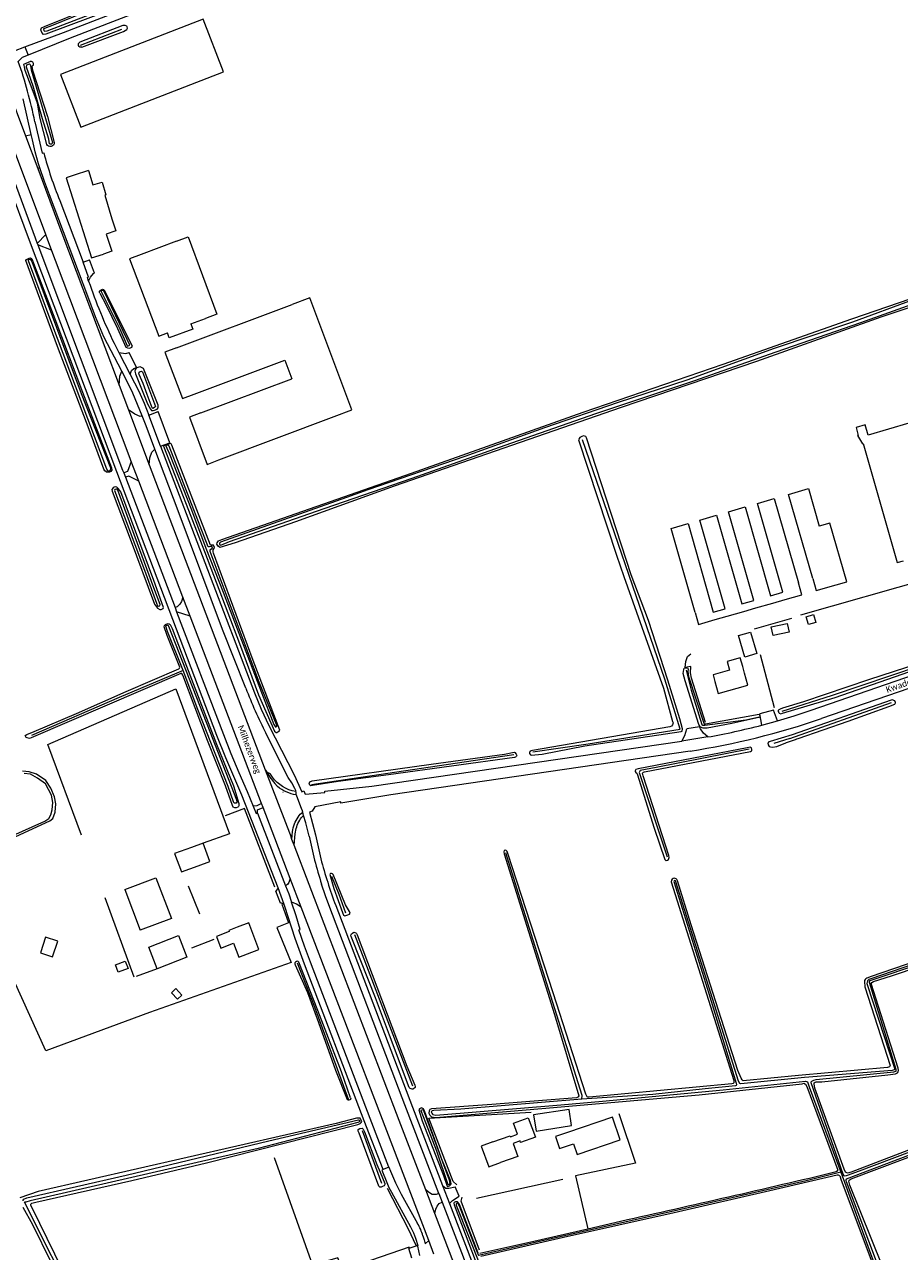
# Model space of a CAD drawing. Extents: x 177628 to 188968, y 384226 to 390673.
# Tile 306 of 393: x 183366 to 183717, y 388135 to 388627. Entities that reach past the tile are written whole.
import ezdxf

# ---------------------------------------------------------------- set-up
doc = ezdxf.new("R2010")
doc.units = 0
for name, color, linetype, lineweight in [('B01_T', 14, 'Continuous', 9), ('B02_T', 14, 'Continuous', 9), ('B11_F', 14, 'Continuous', 9), ('B11_S', 14, 'Continuous', 9), ('B14_F', 14, 'Continuous', 9), ('T02_F', 253, 'RASTER', 9), ('T03_F', 253, 'Continuous', 9), ('T04_F', 253, 'HAAG', 9), ('T05_F', 253, 'Continuous', 9), ('T07_F', 253, 'Continuous', 9), ('T09_F', 253, 'Continuous', 9), ('T22_F', 253, 'Continuous', 9), ('V00_F', 8, 'Continuous', 9), ('V00_T', 8, 'Continuous', 9), ('V06_F', 8, 'Continuous', 9), ('W01_F', 253, 'Continuous', 9), ('W06_F', 253, 'Continuous', 9), ('Z06', 7, 'Continuous', 9)]:
    doc.layers.add(name, color=color, linetype=linetype, lineweight=lineweight)
doc.styles.add('Legend', font='calibri.ttf')
doc.linetypes.add('HAAG', pattern='A,4,-1,[5,TOPOCAD.SHX,S=0.35,R=0,X=-0.35,Y=-0.35],-1', length=6)
doc.linetypes.add('RASTER', pattern='A,4,-1,[4,TOPOCAD.SHX,S=0.5,R=0,X=-0.5,Y=0],-1', length=6)

msp = doc.modelspace()

# ---------------------------------------------------------------- linework, layer by layer
at = {"layer": 'B01_T', "linetype": 'Continuous'}
for points in [[(183391.244, 388568.768), (183385.513, 388566.881)], [(183385.513, 388566.881), (183382.354, 388565.841), (183392.532, 388533.721), (183397.302, 388535.251)], [(183400.624, 388549.385), (183402.247, 388544.561), (183398.356, 388543.252), (183400.645, 388536.45), (183397.302, 388535.251)], [(183648.591, 388368.102), (183641.961, 388366.249), (183642.703, 388363.631)], [(183642.703, 388363.631), (183644.06, 388358.808), (183655.967, 388362.162), (183654.612, 388366.971)], [(183654.612, 388366.971), (183653.873, 388369.578)], [(183450.957, 388264.957), (183447.589, 388263.668), (183447.768, 388263.199), (183442.629, 388261.241), (183444.41, 388256.569), (183449.55, 388258.526), (183451.676, 388252.937), (183455.041, 388254.216)], [(183455.041, 388254.216), (183459.715, 388255.993), (183455.627, 388266.745), (183450.957, 388264.957)], [(183553.589, 388178.692), (183560.508, 388181.202), (183560.662, 388180.781), (183563.48, 388181.808), (183561.853, 388186.273), (183567.751, 388188.422), (183570.662, 388180.554), (183564.742, 388178.481), (183564.532, 388179.083), (183561.713, 388178.095), (183563.572, 388172.787), (183556.619, 388170.431)], [(183553.589, 388178.692), (183548.894, 388176.97), (183551.926, 388168.709), (183556.619, 388170.431)]]:
    msp.add_lwpolyline(points, dxfattribs=at)
at = {"layer": 'B02_T', "linetype": 'Continuous'}
for points in [[(183437.295, 388629.584), (183380.033, 388607.362), (183388.232, 388586.227), (183445.493, 388608.449), (183437.295, 388629.584)], [(183426.561, 388540.375), (183412.468, 388535.083)], [(183426.561, 388540.375), (183431.231, 388542.131)], [(183412.468, 388535.083), (183407.793, 388533.319), (183419.48, 388502.328), (183423, 388503.655)], [(183426.592, 388497.659), (183472.994, 388515.025)], [(183432.41, 388507.191), (183438.214, 388509.371)], [(183442.824, 388511.102), (183438.214, 388509.371)], [(183426.592, 388497.659), (183421.909, 388495.891), (183428.962, 388477.212), (183433.64, 388478.979)], [(183433.64, 388478.979), (183470.11, 388492.596)], [(183436.443, 388471.497), (183472.905, 388485.105)], [(183436.443, 388471.497), (183431.763, 388469.721), (183438.948, 388450.785), (183443.623, 388452.558)], [(183443.623, 388452.558), (183489.861, 388469.969)], [(183682.002, 388404.941), (183672.291, 388438.74), (183680.267, 388441.053), (183684.589, 388425.994)], [(183670.01, 388399.453), (183659.815, 388435.122), (183666.546, 388437.074), (183676.24, 388403.25)], [(183646.78, 388392.813), (183636.682, 388428.414), (183643.404, 388430.363), (183653.53, 388394.743)], [(183658.29, 388396.103), (183648.162, 388431.743), (183654.903, 388433.697), (183665.05, 388398.035)], [(183634.734, 388391.311), (183625.154, 388425.071), (183631.914, 388427.031), (183641.992, 388391.445)], [(183670.852, 388396.505), (183677.622, 388398.441), (183676.24, 388403.25)], [(183682.002, 388404.941), (183683.379, 388400.13), (183691.355, 388402.411)], [(183634.734, 388391.311), (183636.118, 388386.499), (183642.844, 388388.437)], [(183647.63, 388389.815), (183654.378, 388391.759)], [(183659.135, 388393.13), (183665.892, 388395.076)], [(183659.489, 388374.789), (183654.675, 388373.437), (183652.235, 388382.123), (183657.049, 388383.475), (183659.489, 388374.789)], [(183432.592, 388296.967), (183425.858, 388294.572), (183428.625, 388287.113), (183435.325, 388289.528)], [(183437.286, 388298.691), (183432.592, 388296.967)], [(183435.325, 388289.528), (183440.018, 388291.252), (183437.286, 388298.691)], [(183405.869, 388280.072), (183418.353, 388284.801), (183424.562, 388268.47), (183412.073, 388263.754)], [(183405.869, 388280.072), (183412.073, 388263.754)], [(183418.866, 388248.234), (183415.492, 388256.9), (183427.419, 388261.544), (183430.793, 388252.878), (183418.866, 388248.234)], [(183601.605, 388188.606), (183583.506, 388182.46)], [(183583.506, 388182.46), (183578.752, 388180.846), (183580.377, 388176.06)]]:
    msp.add_lwpolyline(points, dxfattribs=at)
at = {"layer": 'B11_F', "linetype": 'Continuous'}
msp.add_lwpolyline([(183391.244, 388568.768), (183393.033, 388563.009), (183396.839, 388564.071), (183398.255, 388559.041), (183397.801, 388558.863), (183400.624, 388549.385)], dxfattribs=at)
at = {"layer": 'B11_S', "linetype": 'Continuous'}
msp.add_lwpolyline([(183653.873, 388369.578), (183652.832, 388373.082), (183647.599, 388371.652), (183648.591, 388368.102)], dxfattribs=at)
at = {"layer": 'B14_F', "linetype": 'Continuous'}
for points in [[(183431.231, 388542.131), (183442.824, 388511.102)], [(183489.861, 388469.969), (183496.937, 388472.633), (183480.075, 388517.676), (183472.994, 388515.025)], [(183432.41, 388507.191), (183433.205, 388505.096), (183423.675, 388501.657), (183423, 388503.655)], [(183470.11, 388492.596), (183472.905, 388485.105)], [(183722.579, 388460.328), (183720.546, 388467.403), (183704.243, 388462.501), (183702.971, 388466.736), (183699.37, 388465.55), (183700.171, 388462.43), (183699.881, 388462.357), (183701.941, 388459.053), (183702.258, 388459.151), (183715.836, 388411.387), (183718.353, 388412.103)], [(183691.355, 388402.411), (183695.607, 388403.627), (183688.861, 388427.215), (183684.589, 388425.994)], [(183653.53, 388394.743), (183658.29, 388396.103)], [(183665.05, 388398.035), (183670.01, 388399.453)], [(183665.892, 388395.076), (183670.852, 388396.505)], [(183641.992, 388391.445), (183646.78, 388392.813)], [(183654.378, 388391.759), (183659.135, 388393.13)], [(183642.844, 388388.437), (183647.63, 388389.815)], [(183671.749, 388386.86), (183672.472, 388383.458), (183666.06, 388382.096), (183665.337, 388385.498), (183671.749, 388386.86)], [(183683.202, 388387.346), (183680.267, 388386.5), (183679.364, 388389.632), (183682.299, 388390.478), (183683.202, 388387.346)], [(183371.964, 388254.606), (183376.867, 388252.975), (183378.965, 388259.28), (183374.062, 388260.911), (183371.964, 388254.606)], [(183406.061, 388251.307), (183407.152, 388248.348), (183403.215, 388246.897), (183402.124, 388249.856), (183406.061, 388251.307)], [(183426.291, 388240.257), (183424.562, 388238.627), (183426.979, 388236.06), (183428.708, 388237.69), (183426.291, 388240.257)], [(183569.903, 388189.529), (183570.916, 388183.016), (183585.166, 388185.233), (183584.153, 388191.746), (183569.903, 388189.529)], [(183604.694, 388179.507), (183601.605, 388188.606)], [(183587.386, 388173.632), (183604.694, 388179.507)], [(183580.377, 388176.06), (183585.923, 388177.943), (183587.386, 388173.632)]]:
    msp.add_lwpolyline(points, dxfattribs=at)
at = {"layer": 'T02_F', "linetype": 'RASTER'}
for points in [[(183415.81, 388230.697), (183374.182, 388215.273), (183325.928, 388321.704)], [(183604.206, 388190.09), (183610.801, 388170.193), (183586.734, 388165.091), (183591.661, 388143.861)], [(183465.819, 388172.381), (183481.227, 388129.203)]]:
    msp.add_lwpolyline(points, dxfattribs=at)
at = {"layer": 'T03_F', "linetype": 'Continuous'}
for points in [[(183388.493, 388301.841), (183374.947, 388338.27), (183426.309, 388360.651), (183447.93, 388302.456), (183437.286, 388298.691)], [(183409.68, 388244.931), (183397.985, 388276.711)], [(183511.101, 388160.139), (183519.593, 388143.831), (183522.624, 388137.247)], [(183547.069, 388156.145), (183581.721, 388163.78)], [(183520.018, 388136.471), (183493.271, 388127.14), (183491.367, 388132.219), (183481.227, 388129.203)]]:
    msp.add_lwpolyline(points, dxfattribs=at)
at = {"layer": 'T04_F', "linetype": 'HAAG'}
for points in [[(183728.853, 388404.923), (183677.01, 388390.208)], [(183673.397, 388388.885), (183658.434, 388384.63)], [(183638.936, 388347.088), (183633.257, 388364.939), (183632.917, 388367.148), (183633.104, 388369.59), (183630.831, 388369.274), (183630.969, 388371.589), (183631.696, 388373.638), (183632.998, 388374.733)], [(183660.803, 388374.422), (183666.441, 388353.199)], [(183466.041, 388281.008), (183453.86, 388312.655), (183446.093, 388309.716)], [(183431.298, 388281.538), (183435.874, 388270.293)], [(183468.846, 388274.119), (183471.603, 388266.624), (183466.878, 388264.809), (183472.65, 388250.698), (183415.81, 388230.697)], [(183441.575, 388260.032), (183432.568, 388256.525)], [(183539.174, 388161.526), (183537.655, 388162.821), (183527.943, 388188.232), (183568.918, 388190.678)], [(183548.262, 388135.237), (183540.808, 388154.896), (183541.266, 388156.54)]]:
    msp.add_lwpolyline(points, dxfattribs=at)
at = {"layer": 'T05_F', "linetype": 'Continuous'}
msp.add_lwpolyline([(183418.866, 388248.234), (183410.383, 388245.098)], dxfattribs=at)
at = {"layer": 'T07_F', "linetype": 'Continuous'}
for points in [[(183388.098, 388619.181), (183404.643, 388625.518)], [(183569.569, 388335.342), (183591.846, 388338.559), (183628.715, 388344.52), (183622.545, 388364.499), (183589.54, 388460.697)], [(183669.653, 388351.671), (183689.89, 388358.115), (183724.769, 388369.847), (183766.214, 388383.972)], [(183429.315, 388368.021), (183403.659, 388357.189), (183368.364, 388341.92)], [(183631.167, 388368.118), (183633.222, 388360.107), (183637.508, 388346.269), (183637.893, 388346.006), (183638.692, 388346.033), (183655.061, 388348.242), (183660.592, 388349.425)], [(183672.762, 388340.694), (183713.526, 388355.207)], [(183656.4, 388336.425), (183619.108, 388329.032), (183612.696, 388327.794), (183612.35, 388327.11), (183623.494, 388293.224)], [(183672.762, 388340.694), (183666.36, 388338.657)], [(183480.809, 388322.271), (183538.409, 388330.842), (183562.036, 388334.254)], [(183589.291, 388195.9), (183589.403, 388197.327), (183565.821, 388272.098), (183558.757, 388294.78)], [(183494.528, 388270.627), (183491.885, 388278.084), (183488.973, 388285.341)], [(183521.514, 388201.129), (183498.143, 388261.881)], [(183495.837, 388195.437), (183482.138, 388232.865), (183475.181, 388250.456)], [(183501.19, 388183.335), (183508.914, 388162.162)], [(183693.206, 388166.537), (183679.349, 388163.083), (183631.968, 388152.226), (183572.839, 388138.863), (183547.768, 388133.096)], [(183416.191, 388052.757), (183403.346, 388078.622), (183387.41, 388111.157), (183365.539, 388154.565)]]:
    msp.add_lwpolyline(points, dxfattribs=at)
at = {"layer": 'T09_F', "linetype": 'Continuous'}
for points in [[(183390.927, 388633.659), (183402.235, 388638.618), (183403.065, 388638.656), (183403.636, 388637.8), (183403.801, 388636.83), (183403.542, 388635.935), (183402.512, 388634.571), (183401.102, 388633.627), (183374.149, 388623.5), (183373.186, 388623.469), (183372.529, 388624.223), (183372.183, 388625.309), (183372.49, 388626.095), (183373.692, 388626.622), (183390.927, 388633.659)], [(183388.678, 388618.354), (183405.348, 388624.644), (183406.676, 388625.401), (183406.882, 388625.928), (183406.803, 388626.506), (183406.675, 388626.799), (183406.042, 388627.046), (183405.107, 388626.985), (183387.861, 388620.329)], [(183371.946, 388589.637), (183370.822, 388595.785), (183368.232, 388602.688), (183365.931, 388608.931), (183365.54, 388610.419), (183365.342, 388611.468), (183368.124, 388612.688)], [(183369.056, 388610.912), (183368.784, 388610.793), (183368.523, 388610.591), (183368.767, 388609.038), (183374.818, 388590.46), (183377.554, 388580.013)], [(183374.519, 388579.225), (183371.946, 388589.637)], [(183400.493, 388449.452), (183400.691, 388448.467), (183400.191, 388447.933), (183399.702, 388447.614), (183398.459, 388447.698), (183397.838, 388448.159), (183397.441, 388448.824), (183391.563, 388464.857), (183378.877, 388498.087), (183366.149, 388532.61), (183366.41, 388533.091), (183367.509, 388533.573), (183368.056, 388533.76), (183368.595, 388533.368), (183377.782, 388509.192), (183388.822, 388479.738), (183400.493, 388449.452)], [(183758.462, 388526.371), (183709.347, 388509.908), (183659.391, 388492.159), (183605.122, 388473.652), (183514.024, 388442.073), (183474.426, 388427.678), (183450.107, 388419.335), (183444.01, 388417.472), (183443.395, 388418.012), (183442.856, 388418.748), (183442.904, 388419.255), (183443.521, 388420.066), (183444.809, 388420.577), (183520.866, 388447.288), (183589.829, 388471.699), (183645.975, 388490.974), (183697.596, 388509.238), (183745.335, 388525.637)], [(183395.876, 388519.512), (183395.725, 388519.804), (183395.736, 388520.303), (183395.927, 388520.641), (183396.619, 388521.046), (183396.935, 388521.092), (183397.353, 388521.004), (183397.685, 388520.561)], [(183395.876, 388519.512), (183398.408, 388514.68), (183402.897, 388505.306), (183406.22, 388497.852), (183406.963, 388497.637), (183407.821, 388497.527), (183408.636, 388497.885), (183408.945, 388498.29), (183397.685, 388520.561)], [(183397.685, 388520.561), (183397.63, 388520.671)], [(183414.978, 388475.172), (183416.198, 388473.006), (183416.637, 388472.497), (183417.23, 388472.378), (183417.813, 388472.526), (183418.855, 388472.983), (183419.194, 388473.564), (183419.199, 388474.538), (183413.34, 388489.253), (183412.093, 388490.002), (183410.564, 388489.548), (183409.958, 388488.958), (183409.834, 388488.256), (183410.13, 388487.089), (183414.978, 388475.172)], [(183603.237, 388414.276), (183606.108, 388405.759), (183622.119, 388360.874), (183625.72, 388347.492), (183625.958, 388346.948), (183625.698, 388346.186), (183625.319, 388345.696), (183624.574, 388345.423), (183569.476, 388335.951), (183568.933, 388335.713), (183568.545, 388335.488), (183568.242, 388335.194), (183568.35, 388334.701), (183568.654, 388334.132), (183568.914, 388334.03), (183573.386, 388334.425), (183590.474, 388337.706), (183629.196, 388343.507), (183629.603, 388343.685), (183629.758, 388344.564), (183628.653, 388348.562), (183623.813, 388364.156), (183616.025, 388388.071), (183609.129, 388406.382), (183591.149, 388461.421), (183590.846, 388461.99), (183589.993, 388462.21), (183589.248, 388461.938), (183588.498, 388461.555), (183588.088, 388460.889), (183588.011, 388460.693), (183603.237, 388414.276)], [(183431.427, 388432.37), (183437.899, 388415.764), (183451.921, 388378.865), (183459.473, 388358.195), (183465.961, 388343.648), (183466.601, 388343.173), (183466.933, 388343.156), (183467.34, 388343.335), (183467.819, 388343.599), (183468.042, 388344.075), (183457.356, 388372.012), (183441.457, 388415.163), (183441.284, 388415.682), (183441.388, 388416.429), (183441.753, 388417.076), (183441.82, 388417.537), (183441.661, 388417.9), (183441.437, 388418.288), (183441.111, 388418.415), (183440.267, 388418.369), (183424.75, 388458.555), (183424.506, 388458.988), (183424.141, 388459.206), (183421.524, 388458.274), (183421.448, 388458.079), (183431.427, 388432.37)], [(183417.793, 388394.6), (183418.962, 388393.009), (183419.923, 388392.522), (183420.451, 388392.51), (183421.22, 388392.873), (183421.358, 388393.356), (183417.486, 388404.226), (183404.223, 388439.769), (183403.261, 388441.144), (183402.68, 388441.602), (183401.943, 388441.724), (183401.581, 388441.606), (183401.216, 388441.381), (183400.608, 388440.677), (183400.742, 388440.061), (183408.04, 388420.931), (183417.793, 388394.6)], [(183422.834, 388382.139), (183421.706, 388385.526), (183421.782, 388386.032), (183422.171, 388386.425), (183422.407, 388386.588), (183423.217, 388386.866), (183423.637, 388386.75), (183424.095, 388386.444), (183424.906, 388384.946), (183429.945, 388371.491), (183442.63, 388338.392), (183449.478, 388321.767), (183451.679, 388314.55), (183451.68, 388313.662), (183451.462, 388313.35), (183451.183, 388313.166), (183450.584, 388312.884), (183450.013, 388312.876), (183449.384, 388313.102), (183449.062, 388313.786), (183446.326, 388321.691), (183439.007, 388339.87), (183429.21, 388366.181), (183428.802, 388366.824), (183428.38, 388366.834), (183368.278, 388340.945), (183367.577, 388340.771), (183366.714, 388340.939), (183366.253, 388341.139), (183366.012, 388341.652), (183365.913, 388341.972), (183366.491, 388342.297), (183369.438, 388343.582), (183386.43, 388350.759), (183406.376, 388359.539), (183427.556, 388368.692), (183427.815, 388368.919), (183427.887, 388369.319), (183422.834, 388382.139)], [(183678.219, 388355.5), (183669.849, 388352.909), (183668.853, 388352.472), (183668.42, 388352.228), (183668.097, 388351.979), (183668.14, 388351.511), (183668.319, 388351.104), (183668.548, 388350.826), (183669.205, 388350.682), (183669.814, 388350.895), (183690.93, 388357.185), (183729.795, 388370.664), (183765.967, 388383.017), (183766.448, 388383.768), (183766.269, 388384.176), (183766.025, 388384.609), (183765.75, 388384.867), (183765.413, 388384.773), (183762.772, 388383.776), (183729.462, 388372.409), (183704.335, 388364.306), (183678.219, 388355.5)], [(183649.558, 388346.711), (183639.545, 388344.913), (183637.967, 388344.815), (183636.97, 388345.242), (183636.292, 388346.295), (183630.798, 388363.87), (183630.014, 388366.767), (183630.234, 388368.484), (183630.412, 388368.94), (183631.105, 388369.082), (183631.788, 388369.003), (183631.961, 388368.485), (183631.883, 388367.803), (183632.168, 388365.551), (183638.223, 388346.818), (183638.453, 388346.54), (183638.92, 388346.583), (183660.445, 388350.46), (183660.635, 388350.273), (183660.797, 388349.534), (183660.676, 388349.319), (183660.333, 388349.114), (183649.558, 388346.711)], [(183676.163, 388340.753), (183696.221, 388347.643), (183712.461, 388353.591), (183714.957, 388354.476), (183715.189, 388354.987), (183715.149, 388355.15), (183714.87, 388355.819), (183714.565, 388356.003), (183714.024, 388356.222), (183713.432, 388356.088), (183673.671, 388342.179), (183664.889, 388339.567), (183664.353, 388339.314), (183663.959, 388338.837), (183664.075, 388338.127), (183664.416, 388337.559), (183665.059, 388337.353), (183665.808, 388337.233), (183667.582, 388337.487), (183671.125, 388338.989)], [(183618.381, 388304.763), (183622.672, 388292.112), (183622.974, 388291.781), (183623.209, 388291.746), (183623.668, 388291.853), (183624.087, 388292.124), (183624.31, 388292.885), (183624.196, 388293.668), (183613.868, 388325.759), (183613.657, 388326.825), (183613.988, 388327.126), (183614.435, 388327.337), (183656.996, 388335.538), (183657.354, 388335.707), (183657.506, 388335.924), (183657.487, 388336.352), (183657.367, 388336.915), (183656.916, 388337.176), (183655.645, 388337.013), (183611.899, 388328.545), (183610.949, 388328.242), (183610.658, 388327.777), (183610.68, 388327.423), (183610.938, 388327.108), (183611.359, 388326.833), (183611.527, 388326.476), (183618.381, 388304.763)], [(183671.125, 388338.989), (183671.405, 388339.108), (183671.434, 388339.098)], [(183671.434, 388339.098), (183675.45, 388340.504)], [(183675.45, 388340.504), (183675.475, 388340.517), (183676.163, 388340.753)], [(183511.745, 388326.08), (183491.436, 388323.493), (183481.162, 388321.796), (183480.493, 388321.719), (183480.088, 388322.028), (183479.889, 388322.481), (183480.084, 388323.268), (183480.996, 388323.776), (183528.888, 388330.466), (183558.194, 388334.46), (183562.155, 388335.279), (183562.436, 388335.132), (183562.89, 388334.467), (183563.148, 388333.878), (183563.092, 388333.637), (183562.608, 388333.263), (183562.336, 388333.144), (183511.745, 388326.08)], [(183351.492, 388296.494), (183375.726, 388307.6), (183376.989, 388308.518), (183377.931, 388311.143), (183378.236, 388314.436), (183377.646, 388317.226), (183376.225, 388320.754), (183374.107, 388323.874), (183370.44, 388326.343), (183367.423, 388327.262), (183364.783, 388327.551)], [(183625.21, 388283.139), (183650.356, 388203.414), (183650.334, 388202.457), (183650.06, 388202.109), (183649.557, 388202.018), (183592.224, 388196.646), (183591.753, 388196.642), (183591.39, 388196.871), (183591.105, 388197.32), (183590.852, 388197.856), (183577.748, 388238.615), (183559.659, 388294.575), (183559.292, 388295.276), (183558.86, 388295.728), (183558.567, 388295.809), (183558.168, 388295.729), (183557.979, 388295.203), (183558.123, 388294.434), (183578.344, 388229.938), (183588.111, 388197.182), (183587.94, 388196.774), (183587.149, 388196.365), (183553.157, 388193.698)], [(183493.278, 388270.794), (183493.696, 388269.753), (183494.236, 388269.534), (183495.364, 388269.921), (183495.99, 388270.216), (183496.293, 388270.577), (183496.086, 388271.172), (183494.453, 388273.861), (183489.475, 388286.116), (183489.157, 388286.403), (183488.792, 388286.559), (183488.407, 388286.45), (183488.228, 388286.365), (183488.193, 388286.13), (183489.816, 388280.45), (183493.278, 388270.794)], [(183625.528, 388284.163), (183625.299, 388283.8), (183625.21, 388283.139)], [(183702.812, 388241.037), (183713.081, 388209.399), (183712.788, 388208.86), (183712.03, 388208.539), (183676.274, 388205.441), (183654.065, 388203.27), (183653.618, 388203.678), (183653.191, 388204.351), (183651.862, 388207.402), (183633.139, 388265.94), (183627.681, 388283.613), (183627.472, 388284.133), (183627.211, 388284.302), (183626.289, 388284.558), (183625.963, 388284.478), (183625.528, 388284.163)], [(183512.082, 388221.58), (183506.444, 388236.546), (183500.613, 388251.457), (183496.727, 388261.241), (183496.636, 388261.744), (183496.87, 388262.328), (183497.215, 388262.6), (183497.841, 388262.895), (183498.617, 388262.715), (183498.891, 388262.444), (183499.144, 388261.908), (183519.059, 388209.102), (183522.229, 388201.53), (183522.395, 388201.026), (183522.353, 388200.496), (183521.738, 388200.024), (183521.516, 388199.955), (183521.191, 388199.948), (183520.781, 388200.046), (183520.372, 388200.217), (183520.042, 388200.608), (183512.082, 388221.58)], [(183746.358, 388259.214), (183705.439, 388245.14)], [(183682.772, 388200.312), (183682.488, 388202.072), (183682.568, 388202.365), (183683.003, 388202.679), (183683.36, 388202.847), (183685.557, 388202.9), (183712.125, 388205.634), (183715.126, 388206.066), (183715.944, 388206.416), (183716.219, 388206.837), (183716.336, 388207.438), (183716.298, 388208.367), (183705.469, 388242.37), (183705.655, 388242.749), (183706.401, 388243.174), (183713.583, 388245.396), (183748.476, 388257.118)], [(183475.741, 388250.848), (183475.441, 388251.112), (183475.16, 388251.225), (183474.784, 388251.151), (183474.333, 388250.926), (183474.088, 388250.664), (183474.106, 388250.269), (183474.221, 388249.784)], [(183474.221, 388249.784), (183479.218, 388238.764), (183483.546, 388226.594), (183490.381, 388207.56), (183495.127, 388195.718)], [(183496.489, 388196.449), (183492.774, 388206.808), (183483.321, 388231.504), (183475.741, 388250.848)], [(183705.439, 388245.14), (183703.635, 388244.449), (183703.24, 388244.225), (183702.977, 388243.962), (183702.732, 388243.55), (183702.693, 388243.136), (183702.812, 388241.037)], [(183553.157, 388193.698), (183528.955, 388191.97), (183528.226, 388191.663), (183528.025, 388191.24), (183527.913, 388190.241), (183528.336, 388189.421), (183529, 388188.787), (183530.63, 388188.572), (183573.232, 388192.132), (183636.419, 388197.679), (183677.671, 388202.094), (183678.366, 388202.24), (183679.008, 388201.96), (183679.635, 388201.018), (183691.985, 388167.301)], [(183728.402, 388178.534), (183697.362, 388166.517), (183695.911, 388166.197), (183695.167, 388166.538), (183694.576, 388167.716), (183682.772, 388200.312)], [(183533.758, 388165.272), (183535.234, 388160.906), (183535.557, 388160.84), (183536.226, 388161.119), (183536.708, 388161.565), (183536.892, 388161.87), (183536.628, 388163.202), (183533.028, 388171.992), (183526.176, 388191.156), (183525.766, 388191.946), (183525.244, 388192.282), (183524.891, 388192.335), (183524.087, 388191.955), (183523.903, 388191.65), (183525.244, 388187.185), (183533.758, 388165.272)], [(183383.745, 388121.373), (183368.684, 388152.202), (183368.177, 388153.165), (183368.209, 388153.65), (183368.559, 388154.129), (183370.153, 388154.515), (183408.656, 388163.164), (183438.649, 388170.36), (183499.395, 388185.686), (183500.273, 388186.152), (183500.703, 388186.459), (183500.987, 388186.854), (183500.888, 388187.174), (183500.505, 388187.986), (183500.321, 388188.265), (183498.905, 388188.276), (183490.718, 388186.139), (183371.098, 388158.827), (183363.723, 388156.184)], [(183509.51, 388160.886), (183508.791, 388160.547), (183508.2, 388160.581), (183507.807, 388160.971), (183499.945, 388182.185), (183499.542, 388183.04), (183499.556, 388183.674), (183500.22, 388184.039), (183501.155, 388184.271), (183501.548, 388183.882), (183502.052, 388182.813), (183507.056, 388169.655), (183508.338, 388166.603), (183510.178, 388162.037), (183510.211, 388161.634), (183509.902, 388161.071), (183509.51, 388160.886)], [(183709.866, 388129.117), (183696.83, 388161.314), (183696.41, 388162.9), (183696.641, 388163.337), (183697.361, 388163.895), (183761.37, 388187.928)], [(183691.709, 388165.326), (183664.732, 388159.037), (183626.357, 388150.243), (183581.903, 388140.313), (183548.759, 388132.703)], [(183691.437, 388166.762), (183691.766, 388166.961), (183691.985, 388167.301)], [(183692.785, 388165.119), (183693.443, 388163.322), (183707.252, 388126.245)], [(183547.713, 388133.984), (183540.467, 388152.924), (183540.018, 388153.877), (183539.418, 388154.686), (183538.534, 388154.707), (183538.042, 388154.438), (183537.886, 388154.073), (183538.062, 388153.392), (183552.358, 388115.743)], [(183364.918, 388152.461), (183368.848, 388145.539), (183376.197, 388130.509)], [(183591.661, 388143.861), (183604.846, 388146.908)], [(183548.416, 388133.962), (183570.044, 388138.895), (183591.661, 388143.861)]]:
    msp.add_lwpolyline(points, dxfattribs=at)
at = {"layer": 'T09_F', "linetype": 'Continuous', "extrusion": (0, 0, -1)}
for centre, radius, start, end in [((-183388.294, 388619.351), 1.069, 248.92514, 66.12795), ((-183375.937, 388580.001), 1.617, 179.56331, 331.32716), ((-183495.736, 388196.218), 0.788, 262.60443, 320.58037), ((-183495.735, 388196.219), 0.788, 163.00376, 262.58108)]:
    msp.add_arc(centre, radius, start, end, dxfattribs=at)
at = {"layer": 'T09_F', "linetype": 'Continuous'}
for centre, radius, start, end in [((183368.079, 388611.532), 1.157, 327.59502, 87.78369), ((182337.633, 393872.473), 5864.122, 282.4798366, 283.3478419), ((183692.056, 388164.229), 1.151, 50.6841, 107.53695)]:
    msp.add_arc(centre, radius, start, end, dxfattribs=at)
at = {"layer": 'T22_F', "linetype": 'Continuous'}
for points in [[(183393.651, 388527.613), (183391.642, 388532.961)], [(183410.605, 388489.699), (183407.547, 388495.667)], [(183423.9, 388459.389), (183419.21, 388472)], [(183666.276, 388352.122), (183660.791, 388350.612)], [(183636.495, 388345.393), (183631.388, 388344.593)], [(183468.346, 388274.586), (183466.545, 388279.381)], [(183540.049, 388156.897), (183538.486, 388160.647)], [(183521.1, 388131.974), (183519.808, 388135.844)]]:
    msp.add_lwpolyline(points, dxfattribs=at)
at = {"layer": 'V00_F', "linetype": 'Continuous'}
for points in [[(183366.001, 388582.771), (183368.275, 388583.327)], [(183371.778, 388569.94), (183370.905, 388569.564)], [(183370.705, 388539.485), (183374.115, 388543.125)], [(183376.479, 388536.773), (183370.916, 388538.925)], [(183389.091, 388532.025), (183391.642, 388532.961)], [(183391.351, 388524.384), (183392.157, 388526.024), (183393.36, 388527.41), (183393.651, 388527.613)], [(183403.476, 388495.778), (183406.248, 388495.326), (183407.547, 388495.667)], [(183408.014, 388486.923), (183408.585, 388488.555), (183409.461, 388489.273), (183410.605, 388489.699)], [(183403.58, 388482.591), (183403.836, 388486.217), (183404.682, 388488.221)], [(183412.823, 388470.297), (183412.021, 388470.004), (183409.83, 388471.023), (183407.307, 388472.72)], [(183415.668, 388450.599), (183415.941, 388453.464), (183416.754, 388455.728), (183417.948, 388456.887)], [(183408.45, 388451.989), (183407.004, 388447.944), (183405.411, 388447.38)], [(183411.47, 388444.059), (183407.526, 388446.002), (183406.078, 388445.628)], [(183429.189, 388397.526), (183428.633, 388395.686), (183428.01, 388394.709), (183426.909, 388393.527), (183426.017, 388393.252)], [(183432.125, 388389.815), (183426.651, 388391.586)], [(183667.764, 388347.799), (183666.276, 388352.122)], [(183661.493, 388346.076), (183660.791, 388350.612)], [(183629.465, 388339.698), (183630.568, 388341.964), (183631.388, 388344.593)], [(183639.799, 388341.328), (183638.071, 388342.877), (183636.91, 388344.569), (183636.495, 388345.393)], [(183462.202, 388328.16), (183472.573, 388301.061)], [(183464.319, 388326.349), (183463.899, 388326.653), (183462.804, 388327.24)], [(183474.546, 388319.488), (183473.004, 388319.708)], [(183460.77, 388314.588), (183458.827, 388313.736), (183457.374, 388313.542)], [(183459.082, 388310.781), (183459.184, 388312.113), (183461.357, 388313.048)], [(183472.913, 388300.17), (183473.105, 388303.3)], [(183473.776, 388297.906), (183474.234, 388302.433)], [(183472.254, 388284.52), (183471.68, 388282.896), (183471.181, 388282.076), (183470.425, 388281.579)], [(183467.377, 388280.727), (183466.545, 388279.381)], [(183469.785, 388274.047), (183468.786, 388274.625), (183468.346, 388274.586)], [(183476.686, 388272.922), (183474.818, 388274.247), (183473.576, 388274.732), (183472.796, 388274.988)], [(183531.916, 388157.943), (183530.801, 388157.588), (183529.245, 388157.624), (183527.709, 388158.524), (183526.624, 388159.468)], [(183533.378, 388161.257), (183534.666, 388160.177), (183535.951, 388160.069), (183538.486, 388160.647)], [(183530.256, 388149.999), (183530.711, 388151.753), (183531.188, 388152.918), (183532.076, 388153.935), (183533.247, 388154.477)], [(183536.17, 388153.99), (183537.406, 388155.222), (183540.049, 388156.897)], [(183521, 388136.273), (183519.808, 388135.844)], [(183523.409, 388137.141), (183521, 388136.273)], [(183526.473, 388137.789), (183527.83, 388139.087)]]:
    msp.add_lwpolyline(points, dxfattribs=at)
at = {"layer": 'V00_F', "linetype": 'Continuous', "extrusion": (0, 0, -1)}
for centre, radius, start, end in [((-183476.992, 388333.923), 14.764, 285.67096, 329.13583), ((-183477.243, 388334.027), 16.177, 279.21179, 308.68633), ((-183485.612, 388301.626), 12.619, 7.62246, 36.68603), ((-183487.69, 388301.054), 13.527, 5.85258, 30.59849), ((-183480.388, 388306.581), 5.536, 27.83011, 55.65149), ((-183484.777, 388302.269), 10.41, 33.00505, 46.69479)]:
    msp.add_arc(centre, radius, start, end, dxfattribs=at)
at = {"layer": 'V00_T', "linetype": 'Continuous'}
for points in [[(183365.711, 388618.416), (183381.233, 388624.222), (183499.762, 388670.205)], [(183502.193, 388667.745), (183383.892, 388621.91), (183367.019, 388615.171)], [(183467.377, 388280.727), (183452.893, 388317.97), (183446.433, 388332.88), (183442.861, 388341.87), (183402.632, 388447.811), (183367.583, 388540.661), (183342.993, 388606.561), (183332.881, 388633.851)], [(183361.582, 388616.871), (183365.711, 388618.416)], [(183365.711, 388618.416), (183367.019, 388615.171)], [(183367.019, 388615.171), (183364.644, 388614.222), (183363.115, 388612.587)], [(183358.943, 388601.781), (183366.001, 388582.771)], [(183368.275, 388583.327), (183365.082, 388597.632)], [(183369.793, 388588.412), (183372.693, 388575.78), (183373.343, 388575.938)], [(183353.769, 388584.968), (183369.863, 388541.721), (183370.705, 388539.485)], [(183374.115, 388543.125), (183359.241, 388583.184)], [(183366.001, 388582.771), (183370.905, 388569.564)], [(183368.752, 388581.19), (183368.275, 388583.327)], [(183371.271, 388571.534), (183369.883, 388576.328), (183368.752, 388581.19)], [(183370.905, 388569.564), (183380.523, 388543.661), (183403.58, 388482.591)], [(183371.778, 388569.94), (183371.271, 388571.534)], [(183390.981, 388518.281), (183375.63, 388558.975), (183373.633, 388564.432), (183371.778, 388569.94)], [(183379.783, 388556.811), (183389.091, 388532.025)], [(183370.705, 388539.485), (183370.916, 388538.925)], [(183370.916, 388538.925), (183404.973, 388448.53), (183405.411, 388447.38)], [(183408.45, 388451.989), (183407.993, 388453.19), (183374.963, 388540.841), (183374.115, 388543.125)], [(183391.351, 388524.384), (183390.863, 388525.837), (183391.353, 388526.001), (183389.091, 388532.025)], [(183397.511, 388502.064), (183394.074, 388510.103), (183390.981, 388518.281)], [(183404.682, 388488.221), (183397.511, 388502.064)], [(183401.577, 388499.484), (183403.476, 388495.778)], [(183403.476, 388495.778), (183408.014, 388486.923)], [(183409.042, 388479.342), (183406.972, 388483.835), (183404.682, 388488.221)], [(183408.014, 388486.923), (183411.434, 388480.249)], [(183403.58, 388482.591), (183407.307, 388472.72)], [(183412.823, 388470.297), (183410.97, 388474.835), (183409.042, 388479.342)], [(183411.434, 388480.249), (183413.588, 388475.426), (183415.473, 388470.491)], [(183407.307, 388472.72), (183415.668, 388450.599)], [(183417.948, 388456.887), (183414.4, 388466.253), (183412.823, 388470.297)], [(183420.203, 388458.042), (183415.473, 388470.491)], [(183454.473, 388360.94), (183445.063, 388384.44), (183427.341, 388432.09), (183417.948, 388456.887)], [(183420.203, 388458.042), (183457.932, 388359.052)], [(183411.47, 388444.059), (183408.45, 388451.989)], [(183415.668, 388450.599), (183462.202, 388328.16)], [(183405.411, 388447.38), (183406.078, 388445.628)], [(183406.078, 388445.628), (183426.017, 388393.252)], [(183429.189, 388397.526), (183411.47, 388444.059)], [(183432.125, 388389.815), (183429.189, 388397.526)], [(183426.017, 388393.252), (183426.651, 388391.586)], [(183426.651, 388391.586), (183445.432, 388342.251), (183448.452, 388334.62), (183451.672, 388327.001), (183455.032, 388319.41), (183457.374, 388313.542)], [(183460.77, 388314.588), (183432.125, 388389.815)], [(183681.286, 388352.074), (183767.747, 388381.905)], [(183746.996, 388369.927), (183685.503, 388348.732)], [(183457.932, 388359.052), (183460.656, 388352.438), (183463.726, 388345.978)], [(183667.764, 388347.799), (183674.553, 388349.849), (183681.286, 388352.074)], [(183661.493, 388346.076), (183667.764, 388347.799)], [(183471.452, 388325.09), (183462.501, 388342.844)], [(183463.726, 388345.978), (183473.811, 388326.131), (183476.866, 388319.329), (183477.717, 388319.679), (183478.199, 388318.421), (183486.158, 388319.028), (183486.211, 388319.582), (183505.009, 388321.557), (183629.465, 388339.698)], [(183639.799, 388341.328), (183635.785, 388340.65), (183629.465, 388339.698)], [(183632.73, 388335.641), (183512.642, 388318.094), (183492.63, 388314.765), (183492.59, 388315.324), (183482.142, 388313.22), (183481.048, 388311.481), (183479.983, 388311.186), (183482.341, 388302.06), (183484.513, 388292.407)], [(183462.202, 388328.16), (183462.343, 388327.936)], [(183462.343, 388327.936), (183462.804, 388327.24)], [(183462.804, 388327.24), (183464.128, 388325.238), (183466.058, 388322.642)], [(183466.058, 388322.642), (183467.131, 388321.399)], [(183474.073, 388320.611), (183472.846, 388322.899), (183471.452, 388325.09)], [(183469.334, 388319.221), (183469.442, 388319.132)], [(183474.653, 388318.058), (183476.72, 388312.314)], [(183457.374, 388313.542), (183458.552, 388310.59), (183459.082, 388310.781)], [(183461.357, 388313.048), (183460.77, 388314.588)], [(183472.254, 388284.52), (183461.357, 388313.048)], [(183477.265, 388311.151), (183476.993, 388312.107), (183476.72, 388312.314)], [(183459.082, 388310.781), (183470.425, 388281.579)], [(183477.637, 388309.844), (183477.265, 388311.151)], [(183479.872, 388301.532), (183478.494, 388306.836), (183477.637, 388309.844)], [(183472.913, 388300.17), (183472.573, 388301.061)], [(183473.776, 388297.906), (183472.913, 388300.17)], [(183526.624, 388159.468), (183515.942, 388187.311), (183473.776, 388297.906)], [(183476.686, 388272.922), (183472.254, 388284.52)], [(183531.916, 388157.943), (183518.193, 388193.661), (183488.121, 388272.843), (183486.438, 388277.53), (183484.862, 388282.254)], [(183469.785, 388274.047), (183467.377, 388280.727)], [(183470.425, 388281.579), (183471.634, 388278.292), (183472.796, 388274.988)], [(183509.512, 388167.661), (183501.963, 388187.131), (183478.023, 388250.131), (183474.202, 388260.44), (183470.083, 388273.221), (183469.785, 388274.047)], [(183511.873, 388168.578), (183504.292, 388188.091), (183480.383, 388250.883), (183477.965, 388257.372), (183475.684, 388263.91), (183476.261, 388264.063), (183474.593, 388269.546), (183472.796, 388274.988)], [(183527.83, 388139.087), (183476.686, 388272.922)], [(183490.513, 388273.63), (183521.323, 388192.631), (183533.378, 388161.257)], [(183509.512, 388167.661), (183508.972, 388167.371), (183511.023, 388162.37), (183511.897, 388160.411), (183512.873, 388158.501), (183520.571, 388144.56), (183521.701, 388142.221), (183522.512, 388140.001), (183523.409, 388137.141)], [(183511.873, 388168.578), (183509.512, 388167.661)], [(183511.873, 388168.578), (183512.49, 388166.991)], [(183512.49, 388166.991), (183514.51, 388162.274), (183516.845, 388157.705)], [(183530.256, 388149.999), (183526.624, 388159.468)], [(183533.378, 388161.257), (183536.17, 388153.99)], [(183516.845, 388157.705), (183523.33, 388146.001)], [(183531.916, 388157.943), (183533.247, 388154.477)], [(183533.247, 388154.477), (183560.05, 388084.701)], [(183536.17, 388153.99), (183561.643, 388087.691), (183575.06, 388052.591)], [(183555.362, 388084.558), (183530.256, 388149.999)], [(183525.522, 388140.941), (183526.024, 388139.373), (183526.473, 388137.789)], [(183524.235, 388133.042), (183523.494, 388136.871), (183523.409, 388137.141)], [(183529.899, 388133.671), (183527.83, 388139.087)]]:
    msp.add_lwpolyline(points, dxfattribs=at)
for centre, radius, start, end in [((183186.761, 388550.862), 186.844, 11.59371, 19.29041), ((183515.812, 388613.259), 147.277, 194.67937, 202.53706), ((183595.457, 388593.657), 215.542, 198.74707, 205.90715), ((183597.644, 388413.627), 152.557, 200.20355, 207.64385), ((183584.262, 388643.942), 312.087, 278.93428, 288.92914), ((183592.696, 388608.482), 271.275, 279.99936, 284.6911), ((183470.577, 388318.477), 4.096, 14.2852, 31.39579), ((183470.593, 388318.473), 4.081, 354.16122, 14.39717), ((183622.516, 388328.17), 145.11, 190.57775, 198.44659), ((183693.317, 388348.781), 216.28, 195.1088, 200.3327), ((183507.293, 388136.049), 18.874, 15.0224, 31.82227)]:
    msp.add_arc(centre, radius, start, end, dxfattribs=at)
at = {"layer": 'V06_F', "linetype": 'Continuous'}
for points in [[(183415.473, 388470.491), (183419.21, 388472)], [(183420.203, 388458.042), (183423.9, 388459.389)]]:
    msp.add_lwpolyline(points, dxfattribs=at)
at = {"layer": 'W01_F', "linetype": 'Continuous'}
for points in [[(183377.173, 388627.182), (183373.574, 388625.882), (183373.174, 388625.651), (183373.347, 388625.004), (183373.583, 388624.718), (183374.712, 388624.935), (183400.865, 388634.904), (183401.69, 388635.432), (183401.797, 388636.202), (183401.117, 388636.738), (183400.129, 388636.582), (183377.173, 388627.182)], [(183375.674, 388579.58), (183375.371, 388581.33), (183372.887, 388589.625), (183369.139, 388602.713), (183366.403, 388610.267), (183366.578, 388611.183), (183367.155, 388611.541), (183367.589, 388611.627), (183367.837, 388611.421)], [(183367.837, 388611.421), (183368.01, 388611.025), (183368.24, 388609.186), (183374.008, 388589.698), (183376.825, 388580.058)], [(183376.151, 388508.374), (183367.159, 388532.582), (183367.2, 388532.967), (183367.596, 388533.141), (183368.063, 388533.031), (183368.561, 388532.254), (183388.311, 388479.211), (183400.117, 388449.422), (183400.065, 388448.823), (183399.799, 388448.234), (183399.535, 388448.118), (183399.005, 388448.253), (183398.691, 388448.849), (183376.151, 388508.374)], [(183396.423, 388520.255), (183396.481, 388520.516), (183396.8, 388520.693), (183397.091, 388520.792), (183397.3, 388520.709), (183397.42, 388520.532)], [(183396.423, 388520.255), (183396.566, 388519.968)], [(183396.566, 388519.968), (183403.933, 388505.201), (183406.757, 388498.391), (183406.973, 388498.27), (183407.672, 388498.522), (183407.904, 388498.732), (183406.795, 388500.892), (183397.42, 388520.532)], [(183721.853, 388516.778), (183697.908, 388507.951), (183666.449, 388497.287), (183631.37, 388484.658), (183603.913, 388475.587), (183574.341, 388465.427), (183542.291, 388454.018), (183503.406, 388440.584), (183494.878, 388437.492), (183444.268, 388419.509), (183443.92, 388419.195), (183443.903, 388418.863), (183444.062, 388418.501), (183444.408, 388418.328), (183447.936, 388419.768), (183485.906, 388433.071), (183521.209, 388445.312), (183558.466, 388458.519), (183594.967, 388471.231), (183634.212, 388484.337), (183667.292, 388495.982), (183701.287, 388507.758), (183734.967, 388519.882)], [(183414.833, 388478.87), (183413.192, 388483.227), (183411.648, 388486.871), (183411.48, 388487.5), (183411.633, 388487.891), (183412.02, 388488.115), (183412.604, 388488.263), (183412.989, 388488), (183418.134, 388474.052), (183417.8, 388473.581), (183417.075, 388473.264), (183416.8, 388473.521), (183414.833, 388478.87)], [(183432.61, 388432.545), (183438.365, 388417.083), (183445.405, 388399.429), (183460.676, 388359.189), (183465.74, 388346.287), (183466.214, 388345.576), (183466.273, 388345.44), (183466.54, 388345.449), (183466.928, 388345.673), (183466.805, 388346.322), (183459.757, 388363.378), (183440.162, 388415.818), (183440.099, 388416.331), (183440.362, 388416.716), (183441.027, 388417.17), (183440.914, 388417.553), (183440.755, 388417.915), (183440.418, 388417.821), (183439.86, 388417.739), (183439.373, 388417.741), (183436.089, 388425.969), (183423.62, 388458.094), (183423.286, 388458.487), (183422.869, 388458.575), (183422.598, 388458.456), (183422.34, 388458.181), (183422.737, 388457.275), (183423.722, 388455.276), (183432.61, 388432.545)], [(183413.739, 388408.319), (183418.642, 388395.109), (183418.973, 388393.996), (183419.566, 388393.837), (183419.962, 388394.011), (183420.116, 388394.497), (183417.487, 388401.208), (183403.08, 388440.394), (183402.8, 388440.795), (183402.395, 388440.88), (183401.868, 388440.649), (183401.783, 388440.245), (183413.739, 388408.319)], [(183429.315, 388368.021), (183422.987, 388383.646), (183422.32, 388385.765), (183422.462, 388386.037), (183422.883, 388386.274), (183423.122, 388386.327), (183423.372, 388385.755), (183440.055, 388343.53), (183450.732, 388316.077), (183450.859, 388315.189), (183450.579, 388314.752), (183450.34, 388314.699), (183449.785, 388314.77), (183449.529, 388315.234), (183447.302, 388321.388), (183435.234, 388352.373), (183429.315, 388368.021)], [(183703.739, 388242.358), (183706.109, 388234.897), (183714.918, 388207.88), (183714.602, 388207.622), (183714.26, 388207.497), (183713.801, 388207.39), (183678.614, 388204.633), (183653.169, 388202.064), (183652.743, 388202.118), (183652.235, 388203.117), (183626.84, 388283.526), (183626.681, 388283.633), (183626.309, 388283.494), (183626.158, 388283.35), (183640.27, 388238.295), (183651.288, 388202.269), (183651.362, 388201.649), (183651.208, 388201.358), (183650.94, 388201.231), (183638.861, 388200.05), (183617.725, 388197.766), (183589.291, 388195.9)], [(183714.554, 388206.799), (183714.969, 388206.922), (183715.402, 388207.162), (183715.493, 388207.278), (183715.489, 388207.749), (183704.758, 388242.781), (183704.706, 388243.122), (183704.98, 388243.469), (183747.266, 388257.658), (183747.683, 388257.855), (183747.899, 388258.248), (183747.951, 388258.6), (183747.6, 388258.726), (183747.35, 388258.717), (183705.246, 388244.26)], [(183705.246, 388244.26), (183704.476, 388243.886), (183704.269, 388243.717), (183703.986, 388243.342), (183703.816, 388242.817), (183703.739, 388242.358)], [(183734.931, 388179.884), (183700.554, 388166.913), (183695.844, 388165.164), (183694.94, 388164.92), (183694.547, 388165.135), (183694.224, 388165.82), (183681.319, 388202.449), (183681.357, 388202.832), (183681.555, 388203.107), (183682.345, 388203.516), (183683.309, 388203.789), (183714.554, 388206.799)], [(183589.291, 388195.9), (183540.778, 388191.855), (183529.896, 388191.262), (183529.262, 388191.187), (183528.861, 388190.774), (183529.059, 388190.198), (183529.292, 388189.861), (183529.528, 388189.675), (183530.757, 388189.436), (183580.886, 388193.559), (183597.598, 388195.032), (183646.074, 388199.65), (183679.108, 388203.069), (183679.915, 388202.78), (183680.561, 388200.778), (183693.206, 388166.537)], [(183709.142, 388126.39), (183695.522, 388162.682), (183695.328, 388163.246), (183695.333, 388163.467), (183695.519, 388163.846), (183773.268, 388193.413)], [(183531.036, 388174.994), (183526.744, 388186.334), (183524.778, 388191.197), (183524.964, 388191.576), (183525.453, 388191.697), (183525.797, 388191.276), (183536.016, 388163.431), (183536.306, 388161.966), (183536.093, 388161.647), (183535.795, 388161.506), (183535.648, 388161.51), (183531.036, 388174.994)], [(183365.093, 388155.055), (183365.033, 388155.295), (183365.346, 388155.659), (183366.491, 388156.198), (183406.471, 388165.364), (183463.632, 388179.079), (183499.676, 388187.573), (183499.915, 388187.524), (183499.998, 388187.348), (183500.05, 388186.781), (183499.454, 388186.446), (183459.382, 388176.106), (183398.752, 388162.1), (183367.858, 388155.013), (183366.148, 388154.529), (183365.539, 388154.565)], [(183693.206, 388166.537), (183695.22, 388161.083), (183707.74, 388126.967)], [(183556.35, 388110.385), (183563.474, 388092.114), (183563.288, 388091.735), (183563.02, 388091.608), (183562.664, 388091.513), (183562.311, 388092.184), (183556.963, 388106.304), (183548.834, 388128.252), (183538.99, 388153.215), (183538.944, 388153.776), (183539.114, 388154.111), (183539.353, 388154.224), (183540.062, 388153.029), (183546.516, 388136.409), (183547.768, 388133.096)]]:
    msp.add_lwpolyline(points, dxfattribs=at)
at = {"layer": 'W01_F', "linetype": 'Continuous', "extrusion": (0, 0, -1)}
msp.add_arc((-183376.155, 388580.046), 0.67, 178.98834, 315.90631, dxfattribs=at)
at = {"layer": 'W06_F', "linetype": 'Continuous'}
msp.add_lwpolyline([(183350.562, 388297.267), (183373.732, 388307.548), (183375.356, 388308.556), (183376.206, 388310.007), (183376.776, 388312.052), (183376.94, 388314.956), (183376.421, 388317.941), (183373.976, 388322.44), (183370.829, 388324.832), (183368.056, 388326.431), (183365.514, 388326.685)], dxfattribs=at)

# ---------------------------------------------------------------- texts
at = {"layer": 'Z06', "linetype": 'Continuous', "style": 'Legend'}
for s, rotation, p in [('Kwadestaartweg', 19.14137, (183711.866, 388359.048)), ('Milhezerweg', 290.73715, (183451.097, 388345.513))]:
    msp.add_text(s, height=2.5, rotation=rotation, dxfattribs=at).set_placement(p)

doc.saveas('drawing.dxf')
